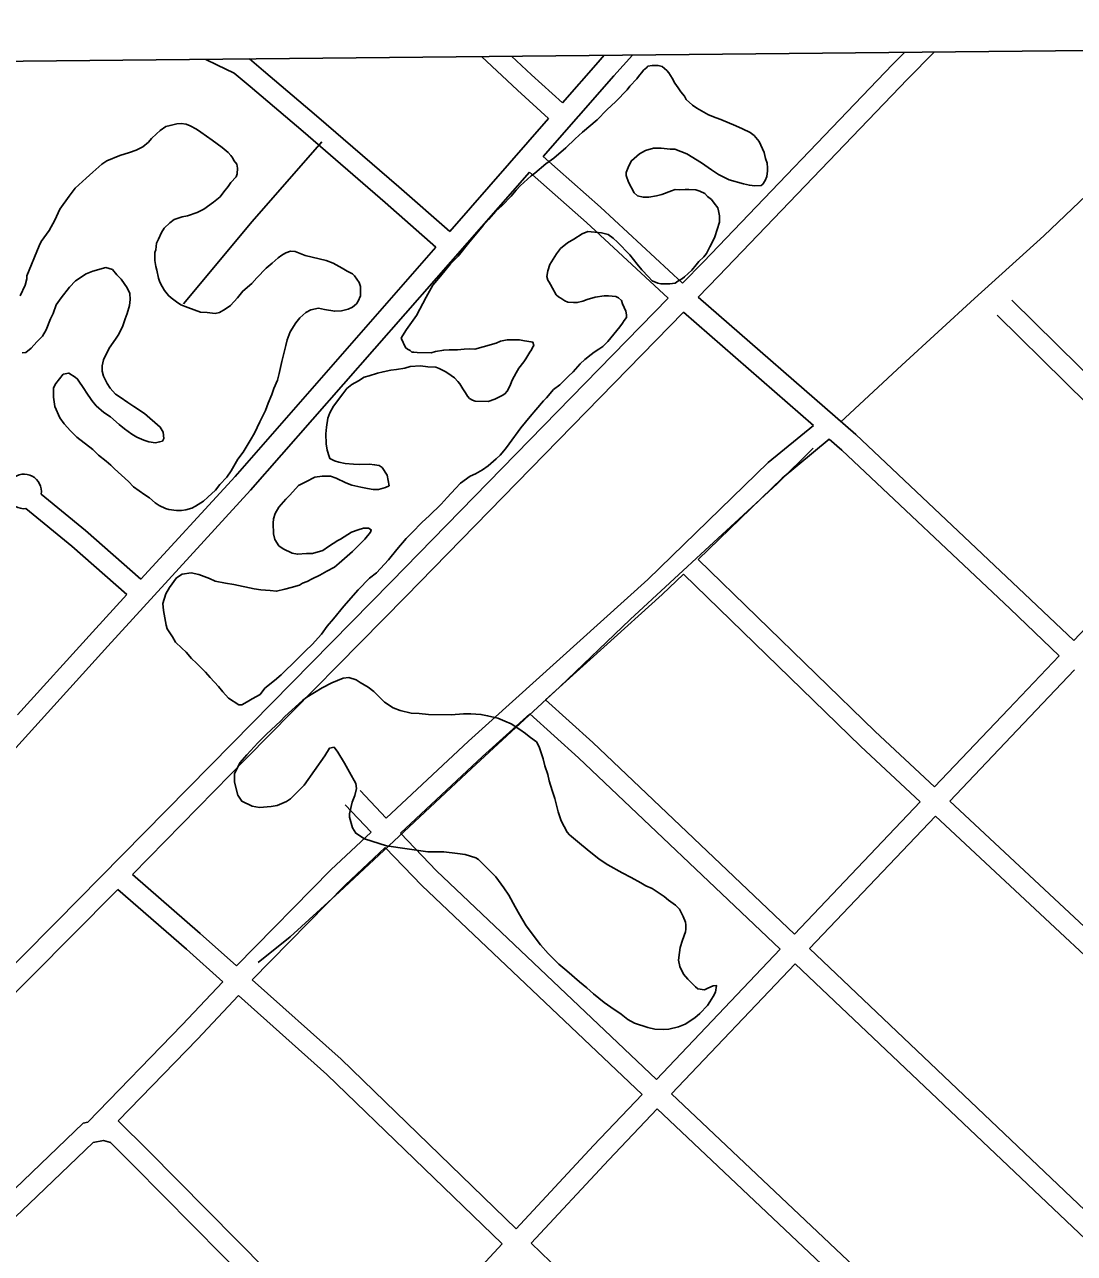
# Model space of a CAD drawing. Extents: x 3625074 to 3663148, y 511451 to 537151.
# Drawn here: x 3635841 to 3637353, y 529928 to 531698 of the extents above; entities that cross this region are included whole.
import ezdxf

# ---------------------------------------------------------------- set-up
doc = ezdxf.new("R2010")
doc.units = 0
for name, color, linetype in [('V-ANNO-SYMB', 7, 'Continuous'), ('V-ROAD-CNTR', 7, 'Continuous'), ('V-SITE-VEGE', 7, 'Continuous'), ('V-TOPO-SHOR', 7, 'Continuous')]:
    doc.layers.add(name, color=color, linetype=linetype)

msp = doc.modelspace()

# ---------------------------------------------------------------- linework, layer by layer
at = {"layer": 'V-ANNO-SYMB'}
msp.add_lwpolyline([(3635134.1, 534859.2), (3646887.7, 534977.1), (3646920, 531757), (3635166.4, 531639)], close=True, dxfattribs=at)
at = {"layer": 'V-ROAD-CNTR'}
for points in [[(3636433.3, 531377.9), (3636360, 531442.1), (3636241.8, 531544.3), (3636165.6, 531609.1), (3636142.5, 531628.4), (3636117.7, 531640.4), (3636101.6, 531648.4)], [(3636453.1, 531400.5), (3636379.7, 531464.7), (3636261.4, 531567.1), (3636184.9, 531632), (3636164.6, 531649)], [(3636595.5, 531563), (3636550.6, 531604), (3636498.8, 531652.4)], [(3636615.3, 531585.6), (3636570.9, 531626), (3636542.2, 531652.8)], [(3636587.6, 531508.5), (3636689.3, 531624.5), (3636716.4, 531654.6)], [(3636615.3, 531585.6), (3636666.9, 531644.5), (3636675.6, 531654.2)], [(3636788.6, 531325.9), (3636818.8, 531356.8), (3637091, 531640.8), (3637108.4, 531658.5)], [(3636810.9, 531305.8), (3636840.4, 531336), (3637112.5, 531619.9), (3637150.9, 531658.9)], [(3636453.1, 531400.5), (3636595.5, 531563)], [(3636269.1, 531529.4), (3636168.3, 531414.8), (3636069.7, 531296.1)], [(3636788.6, 531325.9), (3636670.4, 531435.4), (3636587.6, 531508.5)], [(3635463.7, 530247.5), (3635722.5, 530540.4), (3635960.4, 530803), (3636166.2, 531027.7), (3636567.9, 531486)], [(3636767.6, 531304.4), (3636650.2, 531413.2), (3636567.9, 531486)], [(3636008.2, 530899.6), (3636143.9, 531047.7), (3636433.3, 531377.9)], [(3635605.5, 530124.5), (3635673.5, 530191.4), (3635886.7, 530405.8), (3636139.5, 530663), (3636368.7, 530895.8), (3636767.6, 531304.4)], [(3637351.9, 530811.2), (3637280.9, 530878.5), (3637037.9, 531107.9), (3636810.9, 531305.8)], [(3637552.6, 531022.3), (3637457.1, 531109.7), (3637262.7, 531301.4)], [(3635996, 530474.2), (3636160.9, 530642), (3636390.1, 530874.8), (3636789.9, 531284.3)], [(3636976.9, 531121.2), (3636789.9, 531284.3)], [(3637531.9, 531000.5), (3637436.4, 531088), (3637241.7, 531280)], [(3636361.6, 530555.5), (3636480.2, 530666.4), (3636738.6, 530899.2), (3636912, 531067.7), (3636976.9, 531121.2)], [(3636811.2, 530927.9), (3636932, 531045.3), (3636999.9, 531101.3)], [(3637331.2, 530789.4), (3637260.3, 530856.7), (3637017.8, 531085.6), (3636999.9, 531101.3)], [(3636008.2, 530899.6), (3635928.2, 530969.9), (3635864.5, 531021.9)], [(3635987.9, 530877.5), (3635908.8, 530947), (3635842.5, 531001.2)], [(3637351.9, 530811.2), (3637531.9, 531000.5)], [(3636811.2, 530927.9), (3637066.1, 530680.3), (3637151.6, 530600.5)], [(3636590.9, 530725.8), (3636759.1, 530877.3), (3636789.7, 530907)], [(3636789.7, 530907), (3637045.4, 530658.6), (3637130.9, 530578.7)], [(3635830.3, 530704.1), (3635938.3, 530823.2), (3635987.9, 530877.5)], [(3637151.6, 530600.5), (3637257.9, 530712.3), (3637331.2, 530789.4)], [(3637173.5, 530580), (3637279.6, 530691.6), (3637352.9, 530768.8)], [(3636590.9, 530725.8), (3636659.1, 530664.3), (3636949.7, 530388.1)], [(3636382.2, 530533.7), (3636500.4, 530644.3), (3636568.5, 530705.6)], [(3636568.5, 530705.6), (3636638.7, 530642.3), (3636929, 530366.4)], [(3636361.6, 530555.5), (3636324, 530595)], [(3636339.7, 530535), (3636302.3, 530574.4)], [(3636949.7, 530388.1), (3637130.9, 530578.7)], [(3637173.5, 530580), (3637567.7, 530212), (3637629.7, 530151.1)], [(3636971.4, 530367.4), (3637152.8, 530558.3)], [(3637152.8, 530558.3), (3637547, 530190.4), (3637609.1, 530129.3)], [(3636146.1, 530342.4), (3636281.9, 530480.9), (3636339.7, 530535)], [(3636750.9, 530179), (3636433.9, 530479.3), (3636382.2, 530533.7)], [(3636168.6, 530322.4), (3636302.8, 530459.4), (3636360.3, 530513.2)], [(3636730.2, 530157.3), (3636412.7, 530458.1), (3636360.3, 530513.2)], [(3635996, 530474.2), (3636093.6, 530389.3), (3636146.1, 530342.4)], [(3635627.5, 530104), (3635694.6, 530170.1), (3635908, 530384.7), (3635974.9, 530452.7)], [(3635974.9, 530452.7), (3636073.8, 530366.8), (3636126.5, 530319.8)], [(3636750.9, 530179), (3636929, 530366.4)], [(3636971.4, 530367.4), (3637000.2, 530340), (3637426.2, 529935.6)], [(3636772.6, 530158.4), (3636950.7, 530345.7)], [(3636950.7, 530345.7), (3636979.6, 530318.3), (3637405.7, 529913.7)], [(3635931.8, 530117.4), (3636067.9, 530257.8), (3636126.5, 530319.8)], [(3636168.6, 530322.4), (3636296.7, 530208), (3636549, 529964)], [(3635975.5, 530119.4), (3636089.6, 530237), (3636148.9, 530299.8)], [(3636148.9, 530299.8), (3636276.3, 530186), (3636528.5, 529942)], [(3636549, 529964), (3636660.4, 530083.9), (3636730.2, 530157.3)], [(3637229.2, 529726.4), (3637193.4, 529760.9), (3636772.7, 530158.4)], [(3636570.5, 529943.1), (3636682.3, 530063.4), (3636752, 530136.7)], [(3637208.7, 529704.5), (3637172.7, 529739.1), (3636752, 530136.7)], [(3635773.3, 529971), (3635826.8, 530021.3), (3635925.3, 530116.2), (3635931.8, 530117.4)], [(3635975.5, 530119.4), (3636018.6, 530076.4), (3636231.7, 529861), (3636353.7, 529754.3)], [(3635761.2, 529918.5), (3635847.5, 529999.6), (3635939.6, 530088.3), (3635954.4, 530091.1), (3635964.3, 530088.2), (3635997.4, 530055.2), (3636211.1, 529839.1), (3636333.2, 529732.4)], [(3636353.7, 529754.3), (3636469.4, 529878.3), (3636528.5, 529942)], [(3636570.5, 529943.1), (3636626.1, 529889.3), (3636954.6, 529583.5), (3637028.5, 529513.9)]]:
    msp.add_lwpolyline(points, dxfattribs=at)
msp.add_arc((3635840, 531026), 24.9, 350.6076, 275.7196, dxfattribs=at)
at = {"layer": 'V-SITE-VEGE'}
for points in [[(3636383.1, 531246.8), (3636384.9, 531250.2), (3636390.7, 531259.1), (3636405.1, 531279.3), (3636419.1, 531305.7), (3636428.9, 531323.1), (3636439.9, 531335.9), (3636454.3, 531353.8), (3636465.2, 531365), (3636480.2, 531383.5), (3636501.5, 531409.2), (3636508.9, 531417.6), (3636519.3, 531429.9), (3636528.5, 531437.7), (3636541.7, 531451.1), (3636548.6, 531460), (3636554.4, 531466.2), (3636570.4, 531480.6), (3636575.6, 531484.5), (3636591.6, 531497.9), (3636603, 531506.2), (3636620.2, 531520.7), (3636634, 531534.1), (3636644.3, 531543.5), (3636665.5, 531561.3), (3636679.3, 531575.9), (3636692.5, 531587.5), (3636708.6, 531604.3), (3636712.6, 531609.9), (3636722.4, 531620.5), (3636726.4, 531625.5), (3636729.9, 531629.5), (3636732.2, 531632.8), (3636736.8, 531636.7), (3636738.5, 531638.4), (3636744.7, 531639.4), (3636753.2, 531639.3), (3636758.9, 531638.1), (3636765.6, 531632.3), (3636768.9, 531628.9), (3636773.3, 531621.5), (3636777.2, 531614.1), (3636782.2, 531607.2), (3636786.1, 531601.5), (3636791.1, 531595.2), (3636793.8, 531590.6), (3636802.8, 531582.6), (3636808.9, 531578), (3636825.8, 531568.7), (3636837, 531564), (3636843.8, 531561.6), (3636865.2, 531552.8), (3636874.7, 531548.1), (3636886, 531542.9), (3636891.6, 531538.9), (3636898.8, 531530.3), (3636901, 531524.6), (3636905.9, 531514.3), (3636908.1, 531505.8), (3636910.2, 531499), (3636910.7, 531492.2), (3636910.6, 531487.6), (3636909.9, 531479.7), (3636907.6, 531474.1), (3636904.1, 531468.5), (3636901.8, 531466.8), (3636892.8, 531466.4), (3636884.9, 531467.1), (3636876.4, 531468.9), (3636855.5, 531474.9), (3636840.4, 531482.4), (3636830.3, 531489.4), (3636815.7, 531499.2), (3636794.4, 531512.5), (3636777.5, 531519), (3636770.7, 531519.1), (3636757.7, 531520.4), (3636746.4, 531520.6), (3636735, 531517.3), (3636726.5, 531512.4), (3636715, 531502.3), (3636711, 531495), (3636707.4, 531485.5), (3636707.4, 531480.9), (3636710.6, 531471.3), (3636718.9, 531455.9)], [(3635834.5, 531307.9), (3635841.5, 531323), (3635843.9, 531332.1), (3635844, 531336.6), (3635861.6, 531379.9), (3635864.5, 531386.1), (3635876, 531401.8), (3635884.2, 531416.9), (3635891.7, 531432.7), (3635905, 531451.1), (3635913.7, 531462.9), (3635929.2, 531477.4), (3635938.9, 531485.7), (3635952.1, 531497.4), (3635959, 531502.4), (3635977.7, 531510.1), (3635992, 531514.4), (3636001.6, 531517.7), (3636010.8, 531522.6), (3636019.3, 531529.3), (3636023.4, 531534.3), (3636030.8, 531541), (3636036, 531546), (3636044, 531551.6), (3636050.2, 531553.2), (3636059.9, 531555.3), (3636066.1, 531555.8), (3636073.5, 531555.1), (3636079.1, 531552.8), (3636088.1, 531547.6), (3636094.8, 531543.5), (3636111.1, 531531.9), (3636125.1, 531521.6), (3636134, 531514.1), (3636137.9, 531510.1), (3636140.7, 531506.1), (3636142.3, 531502.6), (3636146.2, 531497.5), (3636147.3, 531491.8), (3636147.1, 531483.3), (3636145.4, 531479.4), (3636137.9, 531471), (3636133.9, 531465.4), (3636127.5, 531457.6), (3636122.3, 531450.3), (3636112.6, 531442.5), (3636098.9, 531432.5), (3636089.2, 531427.6), (3636075.5, 531423.2), (3636067.6, 531421.7), (3636056.2, 531417.9), (3636049.9, 531412.8), (3636041.9, 531405), (3636037.8, 531398.9), (3636033.7, 531389.3), (3636030.8, 531383.7), (3636029.6, 531374.1), (3636028.4, 531370.1), (3636028.2, 531358.8), (3636029.8, 531349.8), (3636031.4, 531344.6), (3636033.5, 531333.3), (3636035.7, 531327.6), (3636039, 531321.3), (3636042.3, 531315.6), (3636047.9, 531308.2), (3636051.8, 531304.7), (3636059.6, 531299), (3636065.8, 531294.9), (3636075.9, 531290.8), (3636084.9, 531287.8), (3636093.9, 531284.3), (3636103.5, 531283.6), (3636115.4, 531282.3), (3636121.6, 531283.9), (3636129.6, 531288.3), (3636137.1, 531293.9), (3636147.4, 531305.1)], [(3636718.9, 531455.9), (3636723.4, 531451.9), (3636731.8, 531450), (3636739.7, 531449.9), (3636751.1, 531452), (3636758.5, 531453.6), (3636772.7, 531459.1), (3636777.8, 531460.7), (3636783.5, 531460.6), (3636792, 531461.1), (3636797.6, 531461), (3636807.8, 531460.3), (3636813.4, 531458.5), (3636820.7, 531455), (3636824.6, 531451), (3636830.2, 531446.4), (3636834.1, 531441.2), (3636839.1, 531434.3), (3636840.2, 531430.4), (3636841.8, 531423), (3636841.7, 531413.9), (3636835.1, 531392.5), (3636831, 531384.7), (3636827.6, 531378.5), (3636822.9, 531368.9), (3636818.9, 531363.9), (3636812, 531357.2), (3636807.9, 531352.2), (3636801.6, 531344.9), (3636791.3, 531334.9), (3636788.4, 531332.6), (3636781.6, 531328.8), (3636777.6, 531326), (3636770.2, 531325), (3636757.2, 531325.2), (3636752.7, 531325.8), (3636744.8, 531329.3), (3636739.2, 531335), (3636729.8, 531345.4), (3636723.1, 531353.4), (3636712.5, 531366.6), (3636694.7, 531384.9), (3636688.5, 531390.7), (3636681.2, 531395.9), (3636671.7, 531398.3), (3636651.9, 531400.2), (3636643.9, 531397), (3636631.9, 531389.2), (3636622.8, 531384.3), (3636612.5, 531375.9), (3636606.7, 531368.1), (3636597.4, 531352.9), (3636594.5, 531343.9), (3636593.2, 531335.4), (3636594.3, 531330.3), (3636596.5, 531327.5), (3636598.2, 531324.1), (3636600.9, 531318.9), (3636606.4, 531309.2), (3636609.8, 531306.3), (3636613.2, 531304.6), (3636618.8, 531300.6), (3636623.3, 531298.8), (3636631.2, 531298.1), (3636636.8, 531298), (3636644.8, 531300.2), (3636651, 531302.4), (3636662.4, 531305.6), (3636675.4, 531307.7), (3636681.7, 531307.6), (3636692.4, 531306.9), (3636696.3, 531305.1), (3636700.3, 531301.1), (3636701.9, 531296), (3636706.8, 531285.7), (3636707.9, 531280.6), (3636707.8, 531276.6), (3636704.4, 531272.2), (3636702, 531268.2), (3636698, 531263.2), (3636694, 531257.6), (3636680.7, 531241.9), (3636673.8, 531234.7), (3636668.1, 531230.8), (3636661.3, 531226.4), (3636656.7, 531223), (3636647.5, 531215.8), (3636641.2, 531209.7), (3636630.9, 531198.5), (3636624, 531191.8), (3636611.9, 531179.5), (3636602.8, 531172.9), (3636592.4, 531160.6), (3636588.4, 531156.7), (3636576.9, 531143.3), (3636568.8, 531133.8), (3636555.6, 531117.5), (3636538.8, 531094.6), (3636533.6, 531087.3), (3636525.6, 531078.4), (3636519.8, 531072.8)], [(3636147.4, 531305.1), (3636154.9, 531314.6), (3636168.1, 531325.7), (3636175, 531333.5), (3636188.8, 531347.5), (3636197.4, 531354.7), (3636206, 531362.5), (3636211.1, 531366.4), (3636216.8, 531369.7), (3636223.6, 531371.9), (3636230.4, 531371.8), (3636245.1, 531365.9), (3636274.9, 531358.7), (3636285.1, 531354.6), (3636298, 531347.6), (3636305.3, 531343.5), (3636313.2, 531339.5), (3636315.9, 531336.6), (3636322.6, 531326.9), (3636324.8, 531321.2), (3636324.6, 531307.6), (3636321.1, 531300.3), (3636318.8, 531296.4), (3636313, 531291.4), (3636306.8, 531288.6), (3636297.1, 531285.9), (3636287.5, 531285.5), (3636272.8, 531288)], [(3635967.5, 531345.6), (3635957.9, 531348.5), (3635939.1, 531343.1), (3635929.5, 531339.3), (3635914, 531329.3), (3635905.4, 531320.4), (3635893.3, 531304.7), (3635886.4, 531294.7), (3635881.7, 531282.3), (3635878.2, 531274.4), (3635871.7, 531258.7), (3635866.5, 531249.7), (3635858.4, 531241.3), (3635850.4, 531232.4), (3635842.4, 531226.2), (3635837.3, 531225.8)], [(3636272.8, 531288), (3636264.3, 531289.8), (3636253, 531287.7), (3636245.6, 531283.8), (3636237, 531276), (3636231.2, 531268.8), (3636223.1, 531255.9), (3636219, 531244.6), (3636217.2, 531236.1), (3636213.6, 531222.6), (3636211.2, 531213), (3636207.5, 531196.1), (3636205.1, 531186.5), (3636199.9, 531174.1), (3636196.9, 531165.7), (3636191.6, 531153.3), (3636187.5, 531142.6), (3636181.7, 531130.3), (3636179.4, 531126.3), (3636171.8, 531110), (3636165.4, 531099.4), (3636155.5, 531082.5), (3636148, 531072.5), (3636138.2, 531055.6), (3636131.8, 531046.7), (3636122, 531036), (3636115.7, 531027.6), (3636104.8, 531017.6), (3636098.5, 531012.1), (3636087.1, 531004.9), (3636081.4, 531002.1), (3636072.8, 530999.4), (3636066.6, 530998.4), (3636059.3, 530998.5), (3636048.5, 530999.8), (3636043.5, 531001.5), (3636034.5, 531005.6), (3636028.9, 531009.7), (3636020.5, 531016.6), (3636013.7, 531021.2), (3635997.5, 531032.7), (3635990.2, 531040.2), (3635970.1, 531058.6), (3635965.1, 531063.8), (3635958.4, 531069.5), (3635947.2, 531078.2), (3635938.8, 531086.2), (3635915.9, 531104.1), (3635907, 531113.3), (3635897.5, 531123.6), (3635891.4, 531132.2), (3635884.3, 531148.1), (3635882.2, 531161.7), (3635882.4, 531175.3), (3635885.9, 531181.5), (3635896.3, 531194.9), (3635904.2, 531196.5), (3635913.7, 531190.7), (3635917.1, 531187.8), (3635927.1, 531173), (3635929.3, 531169), (3635937.6, 531157), (3635943.7, 531149.5), (3635954.9, 531139.7), (3635964.4, 531133.4), (3635976.7, 531122.5), (3635984.5, 531116.1), (3635995.2, 531108.6), (3636002.5, 531104), (3636012.6, 531099.9), (3636019.9, 531097.5), (3636029.5, 531096.2), (3636035.2, 531097.3), (3636039.2, 531098.4), (3636041.5, 531102.3), (3636040.5, 531111.4), (3636036.1, 531118.8), (3636013.2, 531138.3), (3635998, 531148.2), (3635989.6, 531154), (3635978.4, 531162), (3635971.7, 531166.1), (3635963.9, 531174.7), (3635959.5, 531181.6), (3635954.5, 531191.8), (3635952.3, 531199.2), (3635952.5, 531207.1), (3635954.3, 531215.6), (3635962.4, 531232.4), (3635971.7, 531245.3), (3635976.3, 531252.6), (3635982.1, 531264.4), (3635985.7, 531274.6), (3635988.6, 531282.4), (3635991.6, 531293.7), (3635992.9, 531302.7), (3635992.4, 531311.2), (3635988.6, 531319.2), (3635979.7, 531331.8), (3635973.6, 531338.1), (3635967.5, 531345.6)], [(3636235.2, 531034.4), (3636246, 531039.9), (3636258.6, 531046.5), (3636269.4, 531048.1), (3636281.2, 531047.9), (3636289.7, 531045), (3636303.2, 531038.5), (3636312.2, 531035), (3636325.1, 531032), (3636334.7, 531030.2), (3636342.6, 531028.9), (3636350.6, 531028.8), (3636360.8, 531031.5), (3636365.9, 531034.2), (3636362.8, 531049.6), (3636355.6, 531060.4), (3636351.6, 531063.3), (3636344.9, 531064.5), (3636337.5, 531065.2), (3636322.8, 531064.9), (3636314.3, 531065.5), (3636302.4, 531066.3), (3636293.4, 531068.1), (3636287.2, 531069.9), (3636280.5, 531073.4), (3636279.4, 531076.2), (3636276.7, 531085.3), (3636275.1, 531094.4), (3636274.8, 531109.1), (3636275.5, 531118.7), (3636277.3, 531131.7), (3636280.3, 531139), (3636285.5, 531148.6), (3636299.3, 531166.5), (3636305.1, 531174.3), (3636312, 531179.9), (3636321.7, 531185.4), (3636329.7, 531190.4), (3636337.1, 531192.5), (3636349, 531196.3), (3636357, 531198.5), (3636368.3, 531200.6), (3636376.3, 531201.6), (3636388.2, 531203.7), (3636396.1, 531205.8), (3636410.8, 531206.8), (3636421.6, 531205.5), (3636432.9, 531204.8), (3636438, 531203), (3636444.7, 531199.5), (3636447.5, 531198.3), (3636455.4, 531193.1), (3636459.8, 531189.7), (3636464.9, 531184.5), (3636467.6, 531181.1), (3636472.1, 531173.6), (3636475.9, 531167.9), (3636478.7, 531163.3), (3636481.5, 531159.9), (3636486, 531157.6), (3636489.9, 531155.8), (3636508.6, 531155.6), (3636518.2, 531158.8), (3636521.1, 531160.5), (3636528.5, 531164.3), (3636532.5, 531166.5), (3636536, 531170.5), (3636537.7, 531173.8), (3636540.6, 531180), (3636543, 531186.2), (3636548.8, 531196.9), (3636552.8, 531203.6), (3636559.8, 531212.6), (3636562.7, 531217), (3636568.5, 531226.6), (3636570.8, 531229.9), (3636572.5, 531233.3), (3636574.3, 531236.1), (3636572.6, 531241.2), (3636570.4, 531241.3), (3636560.8, 531243.1), (3636553.4, 531244.3), (3636535.9, 531244.6), (3636526.2, 531242.5), (3636520, 531239.7), (3636501.2, 531234.3), (3636489.3, 531231.1), (3636481.4, 531231.2), (3636474, 531230.8), (3636464.4, 531229.8), (3636452.5, 531229.9), (3636444.6, 531229.5), (3636432.6, 531227.4), (3636426.4, 531225.8), (3636406, 531226.1), (3636401.5, 531226.7), (3636398.7, 531226.8), (3636395.9, 531229.1), (3636392.5, 531230.8), (3636389.2, 531233.1), (3636383.1, 531246.8)], [(3636519.8, 531072.8), (3636508.4, 531062.8), (3636500.4, 531057.2), (3636490.1, 531051.1), (3636482.7, 531047.8), (3636468.4, 531037.9), (3636461.5, 531030), (3636449.4, 531017.2), (3636440.8, 531007.7), (3636423.6, 530991), (3636413.3, 530981.5), (3636398.3, 530966.4), (3636390.3, 530958.1), (3636377.1, 530942.4), (3636365, 530927.3), (3636347.7, 530908.9), (3636337.4, 530901.1), (3636321.3, 530884.3), (3636300.6, 530860.9), (3636285.6, 530842.4), (3636276.4, 530831.8), (3636268.4, 530820.6), (3636255.1, 530805.5), (3636245.4, 530796.6), (3636233.3, 530784.3), (3636210.4, 530762), (3636200.6, 530753.7), (3636186.9, 530742.5), (3636180, 530733.6), (3636168.5, 530727), (3636161.1, 530723.1), (3636153.7, 530718.7), (3636149.2, 530718.7), (3636134.6, 530728), (3636126.2, 530737.2), (3636120.1, 530745.2), (3636107.9, 530757.8), (3636101.2, 530765.8), (3636088.4, 530778.5), (3636081.1, 530785.4), (3636073.3, 530794.5), (3636067.2, 530800.3), (3636058.2, 530808.9), (3636053.8, 530816.3), (3636046.1, 530828.3), (3636044.4, 530833.4), (3636040.8, 530854.4), (3636039.8, 530864.6), (3636044, 530878.7), (3636049.2, 530887.7), (3636059.6, 530901.7), (3636067.6, 530906.7), (3636080.6, 530908.7), (3636091.9, 530906.3), (3636107.1, 530900.4), (3636115, 530896.9), (3636130.2, 530893.9), (3636142, 530892), (3636171.4, 530885.9), (3636181, 530884.1), (3636194.6, 530883.3), (3636203.6, 530882.1), (3636215.5, 530885.3), (3636224.6, 530887.4), (3636236.5, 530891.2), (3636241.1, 530894), (3636247.9, 530896.2), (3636254.8, 530900), (3636266.2, 530905.5), (3636275.9, 530911), (3636287.3, 530917.1), (3636293.6, 530922.7), (3636313.1, 530939.4), (3636324.6, 530951.1), (3636330.9, 530957.2), (3636338.9, 530967.3), (3636340.1, 530970.7), (3636338.4, 530971.8), (3636336.2, 530973), (3636328.8, 530973.1), (3636321.4, 530970.9), (3636311.8, 530967.1), (3636295.8, 530957.2), (3636291.8, 530955.5), (3636278.6, 530946.6), (3636270.1, 530941.1), (3636255.3, 530936.8), (3636246.8, 530936.4), (3636233.8, 530935.4), (3636225.9, 530937.2), (3636213, 530943.1), (3636206.8, 530947.7), (3636201.3, 530956.8), (3636199.1, 530964.8), (3636198.8, 530980.1), (3636199.4, 530986.3), (3636201.8, 530994.2), (3636207, 531003.1), (3636216.8, 531014.9), (3636222.6, 531020.5), (3636235.2, 531034.4)], [(3636291.9, 530650.5), (3636286.4, 530657.4), (3636280.1, 530656.3), (3636273.2, 530645.1), (3636243.2, 530603.1), (3636223.6, 530583), (3636217.9, 530579.1), (3636204.3, 530573.6), (3636195.7, 530572.1), (3636179.3, 530570.6), (3636168.6, 530572.5), (3636153.4, 530580), (3636147.9, 530588.6), (3636143.1, 530607.3), (3636143.2, 530619.2), (3636150.8, 530635), (3636160.6, 530646.7), (3636176.7, 530664), (3636189.3, 530676.3), (3636209.4, 530695.2), (3636215.7, 530701.9), (3636240.9, 530724.8), (3636247.2, 530729.8), (3636269.5, 530743), (3636283.2, 530750.2), (3636299.7, 530756.8), (3636307.6, 530757.8), (3636318.3, 530754.8), (3636323.9, 530750.8), (3636335.7, 530743.8), (3636343.6, 530738), (3636353.1, 530728.8), (3636359.2, 530722.5), (3636371.5, 530714.4), (3636381.6, 530710.3), (3636397.4, 530706.7), (3636409.3, 530706), (3636422.3, 530704.6), (3636455.1, 530704.2), (3636472.7, 530705.6), (3636483.4, 530705.5), (3636498.1, 530704.7), (3636507.7, 530702.8), (3636522.4, 530699.2), (3636532.5, 530695.1)], [(3636532.5, 530695.1), (3636541.5, 530691), (3636553.9, 530682.9), (3636562.3, 530677.2), (3636567.3, 530673.1), (3636574.6, 530667.9), (3636577.9, 530665.1), (3636581.8, 530658.2), (3636587.8, 530640.6), (3636589.9, 530630.9), (3636594.2, 530618.4), (3636596.4, 530609.3), (3636600.7, 530595.1), (3636604.5, 530583.7), (3636609.3, 530564.4), (3636613.7, 530551.4), (3636622.5, 530535.4), (3636625.8, 530531.4), (3636639.8, 530519.3), (3636651, 530510.1), (3636668.3, 530496.2), (3636680.7, 530488.1), (3636701.4, 530476.5), (3636714.4, 530470.1), (3636728.4, 530462), (3636735.7, 530457.9), (3636744.7, 530453.8), (3636762.1, 530442.3), (3636768.2, 530437.1), (3636778.3, 530430.1), (3636783.9, 530424.4), (3636786.6, 530419.3), (3636789.4, 530413.6), (3636792.7, 530405.6), (3636793.2, 530401.6), (3636793.1, 530395.4), (3636792.5, 530391.5), (3636788.3, 530379.6), (3636784.8, 530368.9), (3636784.1, 530361.6), (3636782.8, 530350.9), (3636784.4, 530341.8), (3636789.9, 530330.4), (3636796, 530323.5), (3636807.2, 530312.6), (3636810.5, 530309.7), (3636820.1, 530307.9), (3636824.7, 530310.6), (3636832.7, 530313.9), (3636837.2, 530314.4), (3636835.9, 530304.8), (3636832.4, 530298.6), (3636827.8, 530290.8), (3636824.3, 530285.7), (3636813.4, 530274), (3636806, 530267.9), (3636792.2, 530258.5), (3636782.6, 530254.7), (3636768.9, 530251.5), (3636761.6, 530251), (3636748.6, 530251.2), (3636738.4, 530253.6), (3636719.3, 530260.1), (3636709.7, 530265.3), (3636700.2, 530272.8), (3636685.1, 530283.2), (3636675.5, 530289.6), (3636660.4, 530302.2), (3636650.4, 530310.9), (3636639.8, 530319.5), (3636621.9, 530335.6), (3636610.1, 530344.8), (3636595.1, 530360.3), (3636583.9, 530373), (3636563.4, 530400.4), (3636553.4, 530416.4), (3636547.4, 530427.8), (3636538, 530444.3), (3636530.8, 530455.2), (3636519.7, 530470.6), (3636509.6, 530481), (3636494.6, 530495.9), (3636490.7, 530498.2), (3636475.4, 530503), (3636464.1, 530504.3), (3636444.4, 530506.8), (3636432.5, 530507), (3636421.7, 530506.6), (3636361.9, 530515.4), (3636330.3, 530525.4), (3636318, 530533.5), (3636313, 530541.5), (3636308.7, 530556.9), (3636308.8, 530561.4), (3636312.4, 530578.3), (3636316.5, 530587.9), (3636318.9, 530598), (3636317.9, 530605.4), (3636308.5, 530621.4), (3636301.3, 530634.5), (3636291.9, 530650.5)]]:
    msp.add_lwpolyline(points, dxfattribs=at)
at = {"layer": 'V-TOPO-SHOR'}
for points in [[(3637016.1, 531125.7), (3637104.5, 531208), (3637209.1, 531303.7), (3637308.9, 531394.2), (3637411.1, 531491.7), (3637520.5, 531590.9), (3637600.4, 531663.4)], [(3636177, 530347.5), (3636223.1, 530384.2), (3636294.1, 530449), (3636380, 530528.9), (3636484.6, 530627), (3636611.5, 530744.4), (3636713.1, 530841.3), (3636827.3, 530947), (3636924.7, 531036.9), (3636976.5, 531088.3)]]:
    msp.add_lwpolyline(points, dxfattribs=at)

doc.saveas('drawing.dxf')
